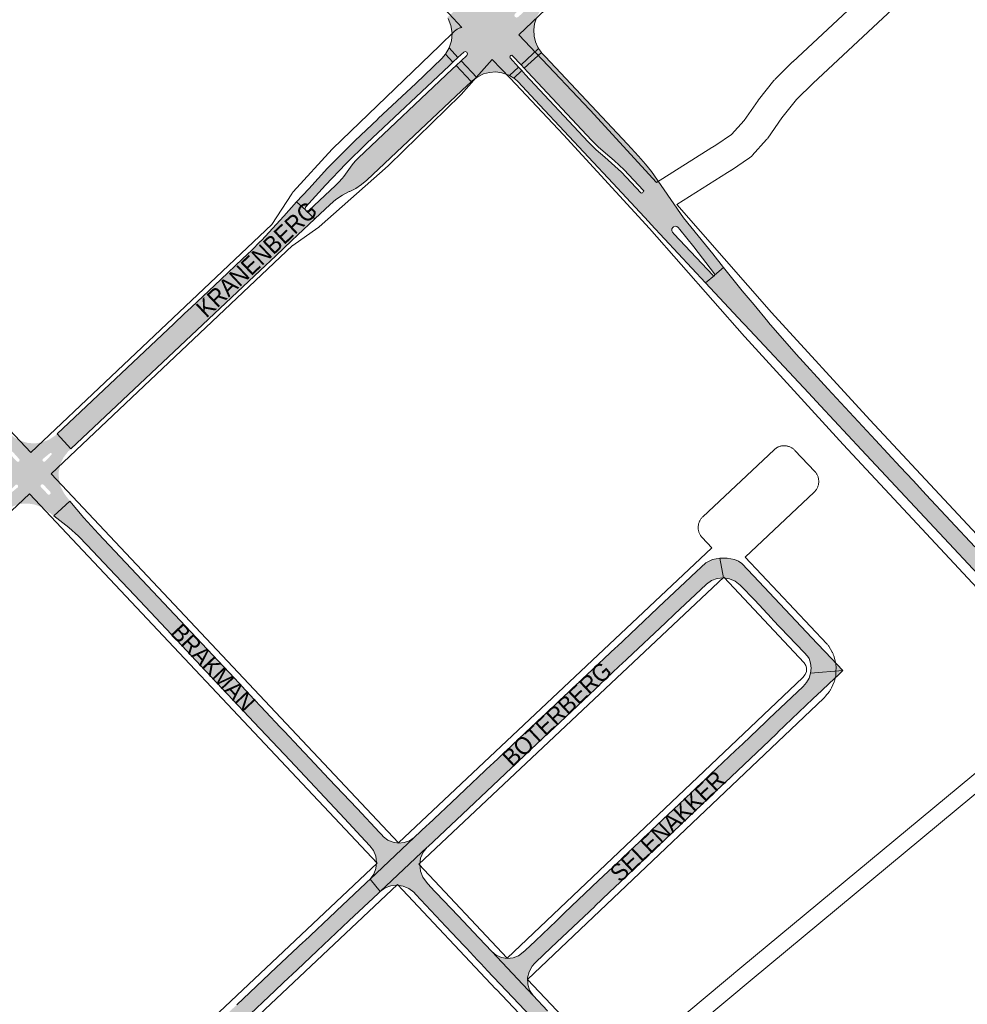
# Paper-space layout 'Layout1' of a CAD drawing. Header units: metres. Extents: x 123097 to 144122, y 392739 to 407589.
# Tile 278 of 510: x 129894 to 130313, y 400019 to 400455. Entities that reach past the tile are written whole.
import ezdxf
from ezdxf.enums import TextEntityAlignment as Align

# ---------------------------------------------------------------- set-up
doc = ezdxf.new("R2010")
doc.units = ezdxf.units.M
doc.header["$MEASUREMENT"] = 0
for name, color, linetype, lineweight in [('gs-anno-wegen algemeen tekst', 7, 'Continuous', 0), ('gs-knt-aanvullende hoofdweg', 7, 'Continuous', 0), ('gs-knt-hoofdweg', 7, 'Continuous', 0), ('gs-knt-wegen algemeen', 7, 'Continuous', 0), ('gs-vlk-plantopografie wegen algemeen', 7, 'Continuous', 0), ('ir-ARC-asfalt-hoofdwegen-te inspecteren', 5, 'Continuous', 0), ('ir-ARC-beton-hoofdwegen-te inspecteren', 253, 'Continuous', 0)]:
    doc.layers.add(name, color=color, linetype=linetype, lineweight=lineweight)
doc.styles.add('Style-Arial', font='arial.ttf')

psp = doc.layouts.get("Layout1")

# ---------------------------------------------------------------- hatches: boundary and pattern name
at = {"layer": 'ir-ARC-asfalt-hoofdwegen-te inspecteren', "linetype": 'Continuous', "lineweight": 13}
for points in [[(130115.51, 400434.65), (130123.326, 400441.887), (130123.061, 400442.259), (130122.931, 400442.449), (130121.982, 400444.85), (130121.362, 400447.36), (130121.154, 400450.106), (130121.47, 400452.842), (130122.299, 400455.468), (130123.612, 400457.889), (130125.36, 400460.017), (130128.672, 400463.24), (130131.83, 400466.592), (130132.43, 400466.677), (130128.76, 400469.911), (130126.382, 400467.32), (130114.258, 400455.801), (130113.53, 400455.533), (130112.825, 400455.856), (130112.552, 400456.583), (130112.871, 400457.29), (130127.513, 400471.048), (130120.436, 400477.69), (130112.102, 400469.924), (130109.392, 400468.057), (130106.329, 400466.853), (130103.073, 400466.373), (130099.793, 400466.644), (130096.66, 400467.65), (130096.169, 400467.924), (130091.831, 400463.9), (130094.871, 400460.53), (130094.99, 400460.16), (130094.802, 400459.82), (130094.502, 400459.55), (130094.15, 400459.4), (130093.801, 400459.57), (130090.71, 400462.87), (130082.899, 400455.59), (130083.19, 400455.168), (130084.473, 400452.04), (130084.99, 400448.7), (130084.711, 400445.33), (130083.652, 400442.12), (130087.571, 400437.86), (130090.132, 400440.29), (130090.85, 400440.564), (130091.551, 400440.25), (130091.825, 400439.532), (130091.511, 400438.831), (130088.94, 400436.41), (130095.902, 400429.028), (130096.385, 400429.392), (130098.884, 400430.599), (130101.568, 400431.305), (130104.337, 400431.483), (130107.089, 400431.127), (130109.722, 400430.249), (130109.778, 400430.22), (130110.359, 400429.893), (130114.4, 400433.653), (130110.642, 400437.68), (130110.491, 400438.06), (130110.681, 400438.42), (130111.04, 400438.73), (130111.401, 400438.86), (130111.751, 400438.69)], [(130016.167, 400373.997), (130020.186, 400370.284), (130019.891, 400370.985), (130020.151, 400371.7), (130028.931, 400381.36), (130037.971, 400390.77), (130047.271, 400399.92), (130083.644, 400434.155), (130085.391, 400435.8), (130082.002, 400439.39), (130080.481, 400437.48), (130068.872, 400426.45), (130052.284, 400410.91), (130052.181, 400410.747), (130052.051, 400410.601), (130041.87, 400401.01), (130029.77, 400388.961), (130021.525, 400379.796)], [(130173.229, 400387.43), (130170.643, 400390.679), (130167.483, 400394.299), (130162.63, 400399.5), (130126.211, 400438.295), (130124.786, 400439.837), (130124.552, 400440.165), (130116.96, 400433.1), (130118.508, 400431.44), (130146.669, 400401.286), (130149.713, 400398.317), (130152.894, 400395.494), (130156.719, 400392.273), (130161.116, 400388.167), (130169.656, 400379.119), (130169.823, 400378.822), (130169.745, 400378.49), (130169.513, 400378.255), (130169.235, 400377.973), (130168.888, 400377.916), (130168.568, 400378.06), (130159.999, 400387.123), (130155.612, 400391.197), (130152.569, 400393.766), (130148.799, 400397.078), (130145.214, 400400.589), (130117.411, 400430.439), (130115.862, 400432.1), (130112.27, 400428.819), (130112.481, 400428.7), (130112.572, 400428.661), (130112.658, 400428.6), (130114.155, 400427.322), (130123.783, 400416.762), (130156.098, 400382.239), (130172.091, 400365.113), (130173.017, 400364.152), (130197.19, 400338.23), (130201.125, 400341.434), (130200.766, 400341.334), (130200.432, 400341.5), (130183.328, 400359.773), (130182.636, 400360.547), (130182.285, 400361.23), (130182.317, 400361.997), (130182.722, 400362.649), (130182.901, 400362.808), (130182.996, 400362.892), (130183.706, 400363.221), (130184.482, 400363.128), (130185.094, 400362.641), (130185.763, 400361.806), (130191.982, 400354.04), (130201.227, 400342.177), (130201.338, 400341.842), (130201.211, 400341.512), (130205.19, 400344.975), (130200.378, 400350.948), (130187.439, 400366.948)], [(130086.76, 400434.35), (130085.021, 400432.709), (130043.533, 400393.53), (130042.086, 400392.024), (130040.744, 400390.425), (130037.008, 400385.228), (130036.327, 400384.376), (130034.87, 400382.754), (130033.311, 400381.23), (130021.6, 400370.21), (130020.939, 400369.969), (130020.275, 400370.203), (130024.235, 400366.543), (130030.958, 400372.846), (130033.542, 400375.108), (130036.4, 400377.013), (130039.481, 400378.529), (130039.661, 400378.61), (130042.366, 400379.981), (130044.881, 400381.676), (130047.168, 400383.668), (130091.748, 400425.653), (130093.079, 400426.903), (130093.473, 400427.2)], [(130283.419, 400256.78), (130272.465, 400268.545), (130251.427, 400291.254), (130237.395, 400306.617), (130225.098, 400320.677), (130224.746, 400321.101), (130218.711, 400328.377), (130213.479, 400334.685), (130205.19, 400344.975), (130201.211, 400341.512), (130201.125, 400341.434), (130197.19, 400338.23), (130213.714, 400320.51), (130214.63, 400319.531), (130242.779, 400289.472), (130248.083, 400283.768), (130266.276, 400264.34), (130307.149, 400220.568), (130326.145, 400200.258), (130344.756, 400180.262), (130345.677, 400179.3), (130362.371, 400161.432), (130367.783, 400166.495), (130363.847, 400170.656), (130353.332, 400181.926), (130345.245, 400190.593), (130325.635, 400211.522), (130322.415, 400214.985), (130316.482, 400221.365), (130294.946, 400244.399), (130289.123, 400250.653)], [(130030.482, 400118.703), (130022.049, 400127.652), (130017.159, 400132.841), (130010.731, 400139.663), (130008.909, 400141.596), (130002.535, 400148.36), (129995.284, 400156.054), (129988.583, 400163.166), (129928.376, 400227.056), (129921.93, 400234.212), (129915.774, 400241.62), (129908.63, 400234.999), (129915.271, 400229.87), (129919.522, 400226.02), (129923.43, 400222.04), (129933.254, 400211.612), (129944.304, 400199.882), (129963.054, 400179.98), (129973.764, 400168.611), (129999.703, 400141.077), (130000, 400140.762), (130013.223, 400126.726), (130037.343, 400101.121), (130046.539, 400091.271), (130048.623, 400089.084), (130050.203, 400086.895), (130051.198, 400084.386), (130051.548, 400081.709), (130051.231, 400079.028), (130050.267, 400076.506), (130048.715, 400074.298), (130068.215, 400092.65), (130066.137, 400091.291), (130063.793, 400090.475), (130061.321, 400090.25), (130058.867, 400090.629), (130056.578, 400091.59), (130054.589, 400093.075), (130053.739, 400093.997), (130052.839, 400094.92), (130042.906, 400105.52)], [(130125.106, 400146.316), (130117.815, 400139.438), (130117.378, 400139.026), (130102.896, 400125.365), (130102.46, 400124.953), (130087.898, 400111.218), (130087.462, 400110.806), (130074.424, 400098.507), (130073.988, 400098.095), (130068.215, 400092.65), (130048.715, 400074.298), (130053.124, 400068.775), (130073.966, 400088.397), (130074.233, 400088.638), (130089.566, 400103.065), (130103, 400115.735), (130116.945, 400128.848), (130125.519, 400136.928), (130129.381, 400140.588), (130130.17, 400141.311), (130145.637, 400155.896), (130148.468, 400158.53), (130150.361, 400160.34), (130150.378, 400160.356), (130158.858, 400168.34), (130162.021, 400171.273), (130162.452, 400171.704), (130179.424, 400187.739), (130183.517, 400191.578), (130197.443, 400204.629), (130197.61, 400204.8), (130199.861, 400206.373), (130202.434, 400207.331), (130205.165, 400207.614), (130203.542, 400216.381), (130200.345, 400215.686), (130197.366, 400214.331), (130191, 400208.333), (130190.563, 400207.922), (130176.443, 400194.62), (130176.006, 400194.208), (130157.885, 400177.136), (130157.448, 400176.725), (130144.726, 400164.74), (130144.289, 400164.328), (130137.023, 400157.483)], [(130243.71, 400165.363), (130243.944, 400167.579), (130243.732, 400169.798), (130243.08, 400171.929), (130242.327, 400172.927), (130240.824, 400174.527), (130226.927, 400189.239), (130226.705, 400189.46), (130226.469, 400189.721), (130218.976, 400197.67), (130212.765, 400204.266), (130212.579, 400204.447), (130210.405, 400206.124), (130207.88, 400207.203), (130205.165, 400207.614), (130203.542, 400216.381), (130206.814, 400216.385), (130210.014, 400215.698), (130211.77, 400215.051), (130213.313, 400213.993), (130218.504, 400208.457), (130232.549, 400193.565), (130246.654, 400178.628), (130250.242, 400174.816), (130258.024, 400166.54)], [(130148.149, 400062.233), (130148.21, 400062.291), (130154.758, 400068.546), (130161.711, 400075.158), (130166.546, 400079.762), (130177.424, 400090.083), (130178.847, 400091.442), (130179.759, 400092.291), (130179.776, 400092.307), (130192.435, 400104.305), (130201.177, 400112.586), (130201.338, 400112.774), (130202.277, 400113.634), (130205.924, 400117.079), (130225.326, 400135.509), (130228.961, 400138.906), (130229.16, 400139.135), (130229.285, 400139.254), (130244.786, 400154.01), (130248.722, 400157.718), (130251.992, 400160.845), (130256.053, 400164.681), (130257.595, 400166.154), (130258.024, 400166.54), (130243.71, 400165.363), (130243.038, 400163.238), (130241.955, 400161.29), (130240.505, 400159.598), (130240.316, 400159.428), (130225.454, 400145.33), (130223.788, 400143.711), (130213.701, 400134.155), (130210.541, 400131.195), (130199.306, 400120.556), (130198.854, 400120.103), (130198.781, 400120.034), (130188.373, 400110.146), (130188.279, 400110.04), (130188.035, 400109.816), (130173.363, 400095.885), (130173.291, 400095.813), (130162.849, 400085.899), (130162.791, 400085.844), (130162.591, 400085.664), (130149.88, 400073.614), (130134.825, 400059.312), (130131.186, 400055.828), (130121.905, 400047.048), (130117.405, 400042.747), (130116.502, 400041.895), (130114.414, 400040.386), (130112.007, 400039.463), (130109.445, 400039.19), (130106.898, 400039.584), (130104.539, 400040.619), (130102.524, 400042.226), (130120.849, 400022.749), (130119.334, 400025.101), (130118.509, 400027.773), (130118.434, 400030.57), (130119.115, 400033.283), (130120.502, 400035.712), (130121.518, 400037.016), (130121.916, 400037.407), (130128.864, 400043.958)], [(130153.732, 399987.989), (130152.818, 399988.936), (130151.069, 399990.78), (130128.184, 400014.987), (130127.52, 400015.68), (130127.203, 400016.034), (130120.849, 400022.749), (130102.524, 400042.226), (130096.843, 400048.24), (130087.661, 400057.999), (130077.942, 400068.287), (130077.252, 400069.022), (130074.271, 400072.215), (130073.664, 400072.888), (130071.987, 400075.201), (130070.958, 400077.865), (130070.645, 400080.704), (130071.069, 400083.529), (130072.201, 400086.151), (130073.966, 400088.397), (130053.124, 400068.775), (130055.351, 400070.375), (130057.912, 400071.355), (130060.639, 400071.65), (130063.35, 400071.24), (130065.868, 400070.154), (130068.026, 400068.461), (130068.887, 400067.514), (130082.279, 400053.283), (130090.187, 400044.914), (130091.328, 400043.725), (130096.27, 400038.454), (130097.382, 400037.276), (130099.663, 400034.855), (130100.42, 400034.057), (130103.367, 400030.901), (130103.381, 400030.886), (130114.626, 400018.997), (130121.961, 400011.274), (130122.257, 400010.974), (130122.949, 400010.221), (130132.65, 400000), (130145.547, 399986.325), (130148.389, 399983.391)]]:
    psp.add_hatch(color=5, dxfattribs=at).paths.add_polyline_path(points, flags=0)
h = psp.add_hatch(color=5, dxfattribs=at)
h.paths.add_polyline_path([(129908.63, 400234.999), (129905.118, 400237.712), (129902.631, 400239.159), (129899.913, 400240.102), (129897.064, 400240.505), (129894.191, 400240.354), (129892.813, 400240.081), (129889.867, 400239.011), (129887.21, 400237.349), (129880.905, 400243.814), (129882.422, 400245.672), (129883.626, 400247.746), (129884.487, 400249.984), (129884.832, 400251.391), (129885.112, 400254.279), (129884.835, 400257.167), (129884.012, 400259.95), (129882.674, 400262.524), (129881.881, 400263.679), (129889.263, 400271.215), (129891.152, 400269.75), (129894.009, 400268.2), (129897.134, 400267.306), (129900.378, 400267.111), (129903.587, 400267.624), (129906.609, 400268.82), (129909.3, 400270.643), (129910.044, 400271.344), (129916.199, 400264.69), (129915.032, 400263.59), (129912.927, 400260.899), (129911.492, 400257.799), (129910.8, 400254.454), (129910.889, 400251.039), (129911.754, 400247.734), (129913.35, 400244.713), (129915.774, 400241.62)])
h.paths.add_polyline_path([(129892.842, 400258.936), (129892.278, 400259.085), (129889.24, 400262.369), (129889.099, 400263.056), (129889.574, 400263.571), (129890.27, 400263.486), (129891.173, 400262.555), (129893.215, 400260.297), (129893.502, 400259.789), (129893.347, 400259.226)], flags=16)
h.paths.add_polyline_path([(129888.997, 400244.961), (129888.678, 400245.28), (129888.742, 400245.727), (129891.709, 400248.808), (129892.383, 400248.873), (129892.841, 400248.374), (129892.717, 400247.708), (129889.444, 400245.025)], flags=16)
h.paths.add_polyline_path([(129906.115, 400244.473), (129902.848, 400247.884), (129902.811, 400248.633), (129903.418, 400249.073), (129904.118, 400248.805), (129906.524, 400246.174), (129907.142, 400245.605), (129907.201, 400244.958), (129906.764, 400244.477)], flags=16)
h.paths.add_polyline_path([(129904.031, 400258.984), (129903.577, 400259.523), (129903.756, 400260.205), (129907.003, 400262.847), (129907.436, 400262.884), (129907.723, 400262.557), (129907.631, 400262.132), (129904.734, 400259.045)], flags=16)
at = {"layer": 'ir-ARC-asfalt-hoofdwegen-te inspecteren', "linetype": 'Continuous', "lineweight": 13, "extrusion": (0, 0, -1)}
psp.add_hatch(color=5, dxfattribs=at).paths.add_polyline_path([(-129889.13, 399901.556), (-129887.808, 399903.545), (-129887.012, 399905.798), (-129886.792, 399908.176), (-129887.16, 399910.536), (-129888.095, 399912.734), (-129889.539, 399914.637), (-129890.664, 399915.709), (-129890.865, 399915.911), (-129920.915, 399944.247), (-129945.282, 399967.216), (-129950.55, 399972.159), (-129967.081, 399987.752), (-129969.689, 399990.224), (-129979.094, 399999.092), (-129980.462, 400000.362), (-129992.516, 400011.67), (-129993.041, 400012.182), (-130006.515, 400024.87), (-130010.386, 400028.523), (-130016.385, 400034.216), (-130025.29, 400042.621), (-130039.264, 400055.757), (-130039.443, 400055.933), (-130052.211, 400067.926), (-130053.124, 400068.775), (-130048.715, 400074.298), (-130047.297, 400072.962), (-130046.86, 400072.551), (-130033.807, 400060.261), (-130033.37, 400059.849), (-130019.607, 400046.89), (-130019.17, 400046.479), (-130004.633, 400032.791), (-130004.196, 400032.38), (-129989.675, 400018.707), (-129989.238, 400018.296), (-129975.427, 400005.291), (-129974.99, 400004.88), (-129961.924, 399992.577), (-129961.487, 399992.166), (-129946.199, 399977.771), (-129945.762, 399977.36), (-129943.618, 399975.341), (-129932.08, 399964.457), (-129932.03, 399964.414), (-129918.701, 399951.88), (-129915.668, 399949.023), (-129915.232, 399948.611), (-129899.907, 399934.172), (-129899.47, 399933.761), (-129886.4, 399921.445), (-129885.647, 399920.762), (-129883.354, 399919.283), (-129880.773, 399918.396), (-129878.055, 399918.153), (-129875.358, 399918.567), (-129872.838, 399919.615), (-129870.643, 399921.236)], flags=0)
at = {"layer": 'ir-ARC-beton-hoofdwegen-te inspecteren', "linetype": 'Continuous', "lineweight": 13}
psp.add_hatch(color=252, dxfattribs=at).paths.add_polyline_path([(130000, 400356.403), (129996.331, 400352.66), (129992.233, 400348.798), (129982.598, 400339.718), (129969.478, 400327.314), (129966.571, 400324.576), (129961.732, 400320.054), (129910.044, 400271.344), (129916.199, 400264.69), (130000, 400343.678), (130006.869, 400350.153), (130014.065, 400356.936), (130016.54, 400359.328), (130024.235, 400366.543), (130020.275, 400370.203), (130020.186, 400370.284), (130016.167, 400373.997), (130010.552, 400367.71), (130000.529, 400356.97)], flags=0)

# ---------------------------------------------------------------- linework, layer by layer
at = {"layer": 'gs-knt-aanvullende hoofdweg', "color": 7, "linetype": 'Continuous', "flags": 128}
psp.add_lwpolyline([(130214.466, 400542.874), (130114.564, 400447.892)], dxfattribs=at)
at = {"layer": 'gs-knt-hoofdweg', "color": 7, "linetype": 'Continuous', "flags": 128}
for points in [[(130089.337, 400451.195), (130083.477, 400457.355), (129896.19, 400654.233)], [(130114.564, 400447.892), (130122.281, 400439.74), (130145.995, 400414.688), (130146.074, 400414.604), (130175.526, 400382.574)], [(130360.453, 400157.097), (130258.195, 400266.613), (130258.136, 400266.678), (130214.601, 400314.338), (130214.501, 400314.449), (130172.458, 400362.242), (130134.321, 400403.718), (130110.647, 400428.727), (130102.757, 400437.062)], [(130184.479, 400372.832), (130226.48, 400325.087), (130269.935, 400277.515), (130374.887, 400165.112), (130404.555, 400133.356), (130465.035, 400082.773), (130465.212, 400082.621), (130465.384, 400082.464), (130487.412, 400061.745), (130487.619, 400061.543), (130487.818, 400061.334), (130511.512, 400035.585), (130525.439, 400021.238)]]:
    psp.add_lwpolyline(points, dxfattribs=at)
at = {"layer": 'gs-knt-wegen algemeen', "color": 7, "linetype": 'Continuous', "flags": 128}
psp.add_lwpolyline([(130175.526, 400382.574), (130200.062, 400398.093), (130200.327, 400398.252), (130201.717, 400399.041), (130208.739, 400403.771), (130214.292, 400409.956), (130220.472, 400418.825), (130220.591, 400418.992), (130220.716, 400419.154), (130227.492, 400427.681), (130227.66, 400427.883), (130227.835, 400428.079), (130228.018, 400428.267), (130235.774, 400435.914), (130235.904, 400436.038), (130515.861, 400697.186, -0.3846116)], format="xyb", dxfattribs=at)
for points in [[(130524.742, 400687.665), (130244.851, 400426.579), (130237.44, 400419.272), (130231.037, 400411.214), (130224.745, 400402.184), (130224.588, 400401.967), (130224.422, 400401.758), (130224.248, 400401.556), (130217.888, 400394.473), (130217.705, 400394.277), (130217.515, 400394.09), (130217.317, 400393.91), (130217.112, 400393.739), (130216.9, 400393.577), (130216.681, 400393.423), (130208.785, 400388.104), (130208.576, 400387.969), (130208.363, 400387.842), (130206.891, 400387.006), (130184.479, 400372.832)], [(129708.655, 400464.581), (129898.475, 400263.155)], [(129898.475, 400263.155), (130005.238, 400363.939), (130014.009, 400377.601), (130014.163, 400377.83), (130014.326, 400378.052), (130014.499, 400378.267), (130014.681, 400378.475), (130031.946, 400397.373), (130032.089, 400397.524), (130032.236, 400397.671), (130079.427, 400443.121), (130086.032, 400449.482), (130086.267, 400449.697), (130086.512, 400449.901), (130086.766, 400450.092), (130087.03, 400450.271), (130087.302, 400450.436), (130087.582, 400450.588), (130087.869, 400450.726), (130088.162, 400450.85), (130088.461, 400450.959), (130088.765, 400451.054), (130089.074, 400451.134), (130089.337, 400451.195)], [(130102.757, 400437.062), (130095.692, 400429.087), (130094.672, 400427.935), (130089.041, 400421.579), (130088.882, 400421.406), (130088.717, 400421.239), (130056.939, 400390.202), (130056.706, 400389.985), (130026.18, 400362.953), (130025.989, 400362.79), (130025.792, 400362.635), (130025.589, 400362.488), (130014.397, 400354.681), (130014.377, 400354.662), (130014.375, 400354.659), (130014.371, 400354.656)], [(130014.371, 400354.656), (129907.404, 400253.68)], [(130061.327, 400090.311), (130200.024, 400220.863), (130195.731, 400225.433), (130195.525, 400225.664), (130195.329, 400225.904), (130195.145, 400226.153), (130194.974, 400226.411), (130194.814, 400226.677), (130194.668, 400226.95), (130194.534, 400227.23), (130194.415, 400227.515), (130194.309, 400227.807), (130194.216, 400228.102), (130194.138, 400228.402), (130194.075, 400228.706), (130194.026, 400229.012), (130193.991, 400229.319), (130193.971, 400229.629), (130193.966, 400229.938), (130193.976, 400230.248), (130194, 400230.557), (130194.039, 400230.864), (130194.093, 400231.169), (130194.161, 400231.472), (130194.244, 400231.77), (130194.34, 400232.065), (130194.45, 400232.354), (130194.575, 400232.638), (130194.712, 400232.916), (130194.863, 400233.187), (130195.026, 400233.45), (130195.202, 400233.706), (130195.389, 400233.952), (130195.588, 400234.19), (130195.798, 400234.417), (130196.019, 400234.635), (130227.625, 400264.325), (130227.856, 400264.532), (130228.096, 400264.727), (130228.345, 400264.911), (130228.603, 400265.083), (130228.869, 400265.242), (130229.142, 400265.389), (130229.422, 400265.522), (130229.708, 400265.642), (130229.999, 400265.748), (130230.295, 400265.84), (130230.595, 400265.918), (130230.898, 400265.981), (130231.204, 400266.031), (130231.512, 400266.065), (130231.821, 400266.085), (130232.131, 400266.09), (130232.44, 400266.08), (130232.749, 400266.056), (130233.056, 400266.017), (130233.362, 400265.963), (130233.664, 400265.895), (130233.963, 400265.813), (130234.257, 400265.716), (130234.547, 400265.606), (130234.831, 400265.481), (130235.108, 400265.344), (130235.379, 400265.193), (130235.642, 400265.03), (130235.898, 400264.855), (130236.144, 400264.667), (130236.382, 400264.468), (130236.61, 400264.258), (130236.827, 400264.037), (130245.575, 400254.724), (130245.788, 400254.486), (130245.989, 400254.238), (130246.178, 400253.98), (130246.353, 400253.713), (130246.516, 400253.438), (130246.665, 400253.155), (130246.799, 400252.865), (130246.919, 400252.569), (130247.025, 400252.268), (130247.116, 400251.961), (130247.191, 400251.651), (130247.251, 400251.337), (130247.296, 400251.02), (130247.326, 400250.702), (130247.339, 400250.383), (130247.337, 400250.064), (130247.319, 400249.745), (130247.286, 400249.427), (130247.237, 400249.111), (130247.172, 400248.798), (130247.093, 400248.489), (130246.998, 400248.184), (130246.888, 400247.883), (130246.764, 400247.589), (130246.625, 400247.301), (130246.473, 400247.021), (130246.307, 400246.747), (130246.127, 400246.483), (130245.935, 400246.228), (130245.731, 400245.982), (130245.515, 400245.747), (130245.287, 400245.522), (130214.737, 400216.823)], [(129907.404, 400253.68), (130061.327, 400090.311)], [(129897.933, 400244.746), (129724.257, 400081.064)], [(130051.848, 400081.386), (129897.933, 400244.746)], [(130214.737, 400216.823), (130250.921, 400178.455), (130251.112, 400178.244), (130251.294, 400178.024), (130251.465, 400177.797), (130251.627, 400177.562), (130251.778, 400177.32), (130253.292, 400174.778), (130253.436, 400174.524), (130253.569, 400174.263), (130253.689, 400173.996), (130253.798, 400173.724), (130253.894, 400173.448), (130253.977, 400173.168), (130254.759, 400170.315), (130254.83, 400170.031), (130254.889, 400169.744), (130254.934, 400169.455), (130254.966, 400169.164), (130254.985, 400168.871), (130254.991, 400168.579), (130254.984, 400165.62), (130254.978, 400165.357), (130254.961, 400165.095), (130254.934, 400164.833), (130254.897, 400164.572), (130254.848, 400164.314), (130254.547, 400162.863), (130254.489, 400162.606), (130254.419, 400162.352), (130254.34, 400162.1), (130254.251, 400161.852), (130254.151, 400161.608), (130252.98, 400158.891), (130252.859, 400158.625), (130252.725, 400158.365), (130252.58, 400158.111), (130252.423, 400157.864), (130252.256, 400157.624), (130252.078, 400157.392), (130250.226, 400155.085), (130250.038, 400154.862), (130249.84, 400154.647), (130249.632, 400154.441), (130118.367, 400029.832)], [(130205.252, 400207.904), (130070.257, 400080.836)], [(130109.422, 400039.292), (130240.349, 400163.581), (130241.373, 400164.856), (130241.933, 400166.155), (130241.966, 400166.312), (130241.969, 400167.726), (130241.654, 400168.874), (130240.958, 400170.043), (130205.252, 400207.904)], [(129878.118, 399917.73), (130051.848, 400081.386)], [(130070.257, 400080.836), (130109.422, 400039.292)], [(130060.778, 400071.911), (129887.051, 399908.259)], [(130147.497, 399980.206), (130104.443, 400025.593), (130104.429, 400025.607), (130060.778, 400071.911)], [(130118.367, 400029.832), (130157.418, 399988.667)]]:
    psp.add_lwpolyline(points, dxfattribs=at)
at = {"layer": 'gs-vlk-plantopografie wegen algemeen', "color": 7, "linetype": 'Continuous', "flags": 128}
for points in [[(130157.418, 399988.667), (130213.313, 400035.471), (130213.326, 400035.482), (130326.325, 400129.142), (130326.346, 400129.159), (130351.846, 400149.97), (130360.005, 400156.726), (130360.453, 400157.097)], [(130365.253, 400151.958), (130356.314, 400144.555), (130356.294, 400144.54), (130330.795, 400123.729), (130217.813, 400030.083), (130162.231, 399983.541)]]:
    psp.add_lwpolyline(points, dxfattribs=at)
at = {"layer": 'ir-ARC-asfalt-hoofdwegen-te inspecteren', "color": 5, "linetype": 'Continuous', "lineweight": 13}
for points in [[(130083.19, 400455.168), (130084.473, 400452.04), (130084.99, 400448.7), (130084.711, 400445.33), (130083.652, 400442.12), (130087.571, 400437.86), (130090.132, 400440.29), (130090.85, 400440.564), (130091.551, 400440.25), (130091.825, 400439.532), (130091.511, 400438.831), (130088.94, 400436.41), (130095.902, 400429.028), (130096.385, 400429.392), (130098.884, 400430.599), (130101.568, 400431.305), (130104.337, 400431.483), (130107.089, 400431.127), (130109.722, 400430.249), (130109.778, 400430.22), (130110.359, 400429.893), (130114.4, 400433.653), (130110.642, 400437.68), (130110.491, 400438.06), (130110.681, 400438.42), (130111.04, 400438.73), (130111.401, 400438.86), (130111.751, 400438.69), (130115.51, 400434.65), (130123.326, 400441.887), (130123.061, 400442.259), (130122.931, 400442.449), (130121.982, 400444.85), (130121.362, 400447.36), (130121.154, 400450.106), (130121.47, 400452.842), (130122.299, 400455.468)], [(130127.203, 400016.034), (130120.849, 400022.749), (130102.524, 400042.226), (130096.843, 400048.24), (130087.661, 400057.999), (130077.942, 400068.287), (130077.252, 400069.022), (130074.271, 400072.215), (130073.664, 400072.888), (130071.987, 400075.201), (130070.958, 400077.865), (130070.645, 400080.704), (130071.069, 400083.529), (130072.201, 400086.151), (130073.966, 400088.397), (130053.124, 400068.775), (130055.351, 400070.375), (130057.912, 400071.355), (130060.639, 400071.65), (130063.35, 400071.24), (130065.868, 400070.154), (130068.026, 400068.461), (130068.887, 400067.514), (130082.279, 400053.283), (130090.187, 400044.914), (130091.328, 400043.725), (130096.27, 400038.454), (130097.382, 400037.276), (130099.663, 400034.855), (130100.42, 400034.057), (130103.367, 400030.901), (130103.381, 400030.886), (130114.626, 400018.997), (130121.961, 400011.274)]]:
    psp.add_lwpolyline(points, dxfattribs=at)
for points in [[(130087.571, 400437.86), (130083.652, 400442.12), (130082.002, 400439.39), (130085.391, 400435.8)], [(130124.552, 400440.165), (130123.326, 400441.887), (130115.51, 400434.65), (130116.96, 400433.1)], [(130095.902, 400429.028), (130088.94, 400436.41), (130086.76, 400434.35), (130093.473, 400427.2)], [(130114.4, 400433.653), (130110.359, 400429.893), (130112.27, 400428.819), (130115.862, 400432.1)], [(130218.976, 400197.67), (130226.469, 400189.721), (130226.705, 400189.46), (130226.927, 400189.239), (130240.824, 400174.527), (130242.327, 400172.927), (130243.08, 400171.929), (130243.732, 400169.798), (130243.944, 400167.579), (130243.71, 400165.363), (130258.024, 400166.54), (130250.242, 400174.816), (130246.654, 400178.628), (130232.549, 400193.565), (130218.504, 400208.457), (130213.313, 400213.993), (130211.77, 400215.051), (130210.014, 400215.698), (130206.814, 400216.385), (130203.542, 400216.381), (130205.165, 400207.614), (130207.88, 400207.203), (130210.405, 400206.124), (130212.579, 400204.447), (130212.765, 400204.266)], [(130148.149, 400062.233), (130148.21, 400062.291), (130154.758, 400068.546), (130161.711, 400075.158), (130166.546, 400079.762), (130177.424, 400090.083), (130178.847, 400091.442), (130179.759, 400092.291), (130179.776, 400092.307), (130192.435, 400104.305), (130201.177, 400112.586), (130201.338, 400112.774), (130202.277, 400113.634), (130205.924, 400117.079), (130225.326, 400135.509), (130228.961, 400138.906), (130229.16, 400139.135), (130229.285, 400139.254), (130244.786, 400154.01), (130248.722, 400157.718), (130251.992, 400160.845), (130256.053, 400164.681), (130257.595, 400166.154), (130258.024, 400166.54), (130243.71, 400165.363), (130243.038, 400163.238), (130241.955, 400161.29), (130240.505, 400159.598), (130240.316, 400159.428), (130225.454, 400145.33), (130223.788, 400143.711), (130213.701, 400134.155), (130210.541, 400131.195), (130199.306, 400120.556), (130198.854, 400120.103), (130198.781, 400120.034), (130188.373, 400110.146), (130188.279, 400110.04), (130188.035, 400109.816), (130173.363, 400095.885), (130173.291, 400095.813), (130162.849, 400085.899), (130162.791, 400085.844), (130162.591, 400085.664), (130149.88, 400073.614), (130134.825, 400059.312), (130131.186, 400055.828), (130121.905, 400047.048), (130117.405, 400042.747), (130116.502, 400041.895), (130114.414, 400040.386), (130112.007, 400039.463), (130109.445, 400039.19), (130106.898, 400039.584), (130104.539, 400040.619), (130102.524, 400042.226), (130120.849, 400022.749), (130119.334, 400025.101), (130118.509, 400027.773), (130118.434, 400030.57), (130119.115, 400033.283), (130120.502, 400035.712), (130121.518, 400037.016), (130121.916, 400037.407), (130128.864, 400043.958)]]:
    psp.add_lwpolyline(points, close=True, dxfattribs=at)
at = {"layer": 'ir-ARC-asfalt-hoofdwegen-te inspecteren', "color": 5, "linetype": 'Continuous', "lineweight": 13, "flags": 128}
for points in [[(130016.167, 400373.997), (130020.186, 400370.284), (130019.891, 400370.985), (130020.151, 400371.7), (130028.931, 400381.36), (130037.971, 400390.77), (130047.271, 400399.92), (130083.644, 400434.155), (130085.391, 400435.8), (130082.002, 400439.39), (130080.481, 400437.48), (130068.872, 400426.45), (130052.284, 400410.91), (130052.181, 400410.747), (130052.051, 400410.601), (130041.87, 400401.01), (130029.77, 400388.961), (130021.525, 400379.796)], [(130173.229, 400387.43), (130170.643, 400390.679), (130167.483, 400394.299), (130162.63, 400399.5), (130126.211, 400438.295), (130124.786, 400439.837), (130124.552, 400440.165), (130116.96, 400433.1), (130118.508, 400431.44), (130146.669, 400401.286), (130149.713, 400398.317), (130152.894, 400395.494), (130156.719, 400392.273), (130161.116, 400388.167), (130169.656, 400379.119), (130169.823, 400378.822), (130169.745, 400378.49), (130169.513, 400378.255), (130169.235, 400377.973), (130168.888, 400377.916), (130168.568, 400378.06), (130159.999, 400387.123), (130155.612, 400391.197), (130152.569, 400393.766), (130148.799, 400397.078), (130145.214, 400400.589), (130117.411, 400430.439), (130115.862, 400432.1), (130112.27, 400428.819), (130112.481, 400428.7), (130112.572, 400428.661), (130112.658, 400428.6), (130114.155, 400427.322), (130123.783, 400416.762), (130156.098, 400382.239), (130172.091, 400365.113), (130173.017, 400364.152), (130197.19, 400338.23), (130201.125, 400341.434), (130200.766, 400341.334), (130200.432, 400341.5), (130183.328, 400359.773), (130182.636, 400360.547), (130182.285, 400361.23), (130182.317, 400361.997), (130182.722, 400362.649), (130182.901, 400362.808), (130182.996, 400362.892), (130183.706, 400363.221), (130184.482, 400363.128), (130185.094, 400362.641), (130185.763, 400361.806), (130191.982, 400354.04), (130201.227, 400342.177), (130201.338, 400341.842), (130201.211, 400341.512), (130205.19, 400344.975), (130200.378, 400350.948), (130187.439, 400366.948)], [(130086.76, 400434.35), (130085.021, 400432.709), (130043.533, 400393.53), (130042.086, 400392.024), (130040.744, 400390.425), (130037.008, 400385.228), (130036.327, 400384.376), (130034.87, 400382.754), (130033.311, 400381.23), (130021.6, 400370.21), (130020.939, 400369.969), (130020.275, 400370.203), (130024.235, 400366.543), (130030.958, 400372.846), (130033.542, 400375.108), (130036.4, 400377.013), (130039.481, 400378.529), (130039.661, 400378.61), (130042.366, 400379.981), (130044.881, 400381.676), (130047.168, 400383.668), (130091.748, 400425.653), (130093.079, 400426.903), (130093.473, 400427.2)], [(130030.482, 400118.703), (130022.049, 400127.652), (130017.159, 400132.841), (130010.731, 400139.663), (130008.909, 400141.596), (130002.535, 400148.36), (129995.284, 400156.054), (129988.583, 400163.166), (129928.376, 400227.056), (129921.93, 400234.212), (129915.774, 400241.62), (129908.63, 400234.999), (129915.271, 400229.87), (129919.522, 400226.02), (129923.43, 400222.04), (129933.254, 400211.612), (129944.304, 400199.882), (129963.054, 400179.98), (129973.764, 400168.611), (129999.703, 400141.077), (130000, 400140.762), (130013.223, 400126.726), (130037.343, 400101.121), (130046.539, 400091.271), (130048.623, 400089.084), (130050.203, 400086.895), (130051.198, 400084.386), (130051.548, 400081.709), (130051.231, 400079.028), (130050.267, 400076.506), (130048.715, 400074.298), (130068.215, 400092.65), (130066.137, 400091.291), (130063.793, 400090.475), (130061.321, 400090.25), (130058.867, 400090.629), (130056.578, 400091.59), (130054.589, 400093.075), (130053.739, 400093.997), (130052.839, 400094.92), (130042.906, 400105.52)], [(130125.106, 400146.316), (130117.815, 400139.438), (130117.378, 400139.026), (130102.896, 400125.365), (130102.46, 400124.953), (130087.898, 400111.218), (130087.462, 400110.806), (130074.424, 400098.507), (130073.988, 400098.095), (130068.215, 400092.65), (130048.715, 400074.298), (130053.124, 400068.775), (130073.966, 400088.397), (130074.233, 400088.638), (130089.566, 400103.065), (130103, 400115.735), (130116.945, 400128.848), (130125.519, 400136.928), (130129.381, 400140.588), (130130.17, 400141.311), (130145.637, 400155.896), (130148.468, 400158.53), (130150.361, 400160.34), (130150.378, 400160.356), (130158.858, 400168.34), (130162.021, 400171.273), (130162.452, 400171.704), (130179.424, 400187.739), (130183.517, 400191.578), (130197.443, 400204.629), (130197.61, 400204.8), (130199.861, 400206.373), (130202.434, 400207.331), (130205.165, 400207.614), (130203.542, 400216.381), (130200.345, 400215.686), (130197.366, 400214.331), (130191, 400208.333), (130190.563, 400207.922), (130176.443, 400194.62), (130176.006, 400194.208), (130157.885, 400177.136), (130157.448, 400176.725), (130144.726, 400164.74), (130144.289, 400164.328), (130137.023, 400157.483)]]:
    psp.add_lwpolyline(points, close=True, dxfattribs=at)
for points in [[(130316.482, 400221.365), (130294.946, 400244.399), (130289.123, 400250.653), (130283.419, 400256.78), (130272.465, 400268.545), (130251.427, 400291.254), (130237.395, 400306.617), (130225.098, 400320.677), (130224.746, 400321.101), (130218.711, 400328.377), (130213.479, 400334.685), (130205.19, 400344.975), (130201.211, 400341.512), (130201.125, 400341.434), (130197.19, 400338.23), (130213.714, 400320.51), (130214.63, 400319.531), (130242.779, 400289.472), (130248.083, 400283.768), (130266.276, 400264.34), (130307.149, 400220.568), (130326.145, 400200.258)], [(129993.041, 400012.182), (130006.515, 400024.87), (130010.386, 400028.523), (130016.385, 400034.216), (130025.29, 400042.621), (130039.264, 400055.757), (130039.443, 400055.933), (130052.211, 400067.926), (130053.124, 400068.775), (130048.715, 400074.298), (130047.297, 400072.962), (130046.86, 400072.551), (130033.807, 400060.261), (130033.37, 400059.849), (130019.607, 400046.89), (130019.17, 400046.479), (130004.633, 400032.791), (130004.196, 400032.38), (129989.675, 400018.707)]]:
    psp.add_lwpolyline(points, dxfattribs=at)
at = {"layer": 'ir-ARC-asfalt-hoofdwegen-te inspecteren', "color": 5, "linetype": 'Continuous', "lineweight": 13, "extrusion": (0, 0, -1)}
for points in [[(-130087.571, 400437.86), (-130083.652, 400442.12), (-130085.391, 400435.8), (-130082.002, 400439.39)], [(-130095.902, 400429.028), (-130088.94, 400436.41), (-130093.473, 400427.2), (-130086.76, 400434.35)]]:
    psp.add_solid(points, dxfattribs=at)
at = {"layer": 'ir-ARC-asfalt-hoofdwegen-te inspecteren', "color": 5, "linetype": 'Continuous', "lineweight": 13}
for points in [[(130124.552, 400440.165), (130123.326, 400441.887), (130116.96, 400433.1), (130115.51, 400434.65)], [(130114.4, 400433.653), (130110.359, 400429.893), (130115.862, 400432.1), (130112.27, 400428.819)]]:
    psp.add_solid(points, dxfattribs=at)
at = {"layer": 'ir-ARC-beton-hoofdwegen-te inspecteren', "color": 252, "linetype": 'Continuous', "lineweight": 13, "flags": 128}
psp.add_lwpolyline([(130000, 400356.403), (129996.331, 400352.66), (129992.233, 400348.798), (129982.598, 400339.718), (129969.478, 400327.314), (129966.571, 400324.576), (129961.732, 400320.054), (129910.044, 400271.344), (129916.199, 400264.69), (130000, 400343.678), (130006.869, 400350.153), (130014.065, 400356.936), (130016.54, 400359.328), (130024.235, 400366.543), (130020.275, 400370.203), (130020.186, 400370.284), (130016.167, 400373.997), (130010.552, 400367.71), (130000.529, 400356.97)], close=True, dxfattribs=at)

# ---------------------------------------------------------------- texts
at = {"layer": 'gs-anno-wegen algemeen tekst', "color": 7, "style": 'Style-Arial', "width": 0.909091}
for s, rotation, p in [('KRANENBERG', 43.35056, (129998.454, 400348.585)), ('BRAKMAN', 313.29486, (129979.2, 400167.984)), ('BOTERBERG', 43.26735, (130131.391, 400147.321)), ('SELENAKKER', 43.50997, (130180.404, 400097.699))]:
    psp.add_text(s, height=7.7, rotation=rotation, dxfattribs=at).set_placement(p, align=Align.MIDDLE_CENTER)

doc.saveas('drawing.dxf')
